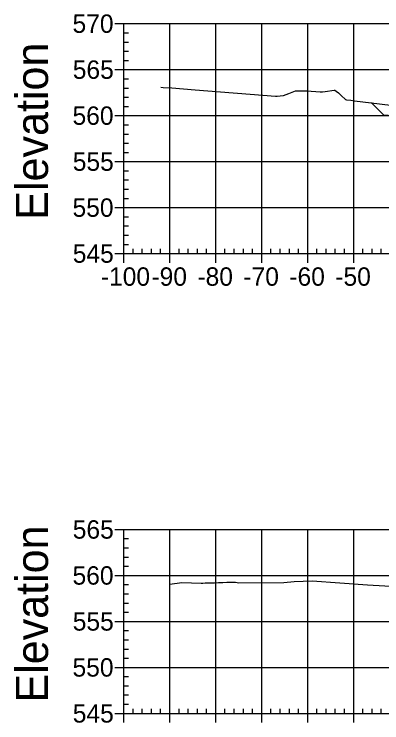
# Model space of a CAD drawing. Extents: x 708103 to 717568, y 374476 to 378707.
# Drawn here: x 711128.1 to 711208.1, y 376922.6 to 377076.7 of the extents above; entities that cross this region are included whole.
import ezdxf

# ---------------------------------------------------------------- set-up
doc = ezdxf.new("R2010")
doc.units = 0
for name, color, linetype in [('14', 7, 'Continuous'), ('22', 7, 'Continuous'), ('57', 7, 'Continuous'), ('60', 7, 'Continuous'), ('Existing', 7, 'Continuous')]:
    doc.layers.add(name, color=color, linetype=linetype)

msp = doc.modelspace()

# ---------------------------------------------------------------- linework, layer by layer
at = {"layer": '14'}
msp.add_lwpolyline([(711205.87, 377057.41), (711205.87, 377057.46), (711205.87, 377057.41), (711205.82, 377057.41), (711205.87, 377057.41), (711205.87, 377057.36), (711205.87, 377057.41), (711205.92, 377057.41)], dxfattribs=at)
at = {"layer": '22'}
msp.add_lwpolyline([(711205.87, 377057.41), (711208.48, 377054.79), (711209.48, 377054.75), (711214.48, 377054.55), (711219.48, 377054.15), (711219.9, 377054.15), (711219.98, 377053.15), (711221.98, 377053.23), (711233.98, 377053.71), (711245.98, 377054.07), (711251.98, 377054.19), (711257.98, 377054.07), (711269.98, 377053.71), (711281.98, 377053.23), (711283.98, 377053.15), (711284.07, 377054.15), (711284.48, 377054.15), (711289.48, 377054.55), (711294.48, 377054.75), (711295.48, 377054.79), (711299.81, 377050.47)], dxfattribs=at)
at = {"layer": '57'}
for p, q in [((711149.98, 377074.63), (711151.98, 377074.63)), ((711151.98, 377074.63), (711351.98, 377074.63)), ((711151.98, 377024.63), (711151.98, 377074.63)), ((711151.98, 377024.63), (711151.98, 377074.63)), ((711161.98, 377024.63), (711161.98, 377074.63)), ((711171.98, 377024.63), (711171.98, 377074.63)), ((711181.98, 377024.63), (711181.98, 377074.63)), ((711191.98, 377024.63), (711191.98, 377074.63)), ((711201.98, 377024.63), (711201.98, 377074.63)), ((711151.98, 377072.63), (711152.98, 377072.63)), ((711151.98, 377070.63), (711152.98, 377070.63)), ((711151.98, 377068.63), (711152.98, 377068.63)), ((711151.98, 377066.63), (711152.98, 377066.63)), ((711149.98, 377064.63), (711151.98, 377064.63)), ((711151.98, 377064.63), (711351.98, 377064.63)), ((711151.98, 377062.63), (711152.98, 377062.63)), ((711151.98, 377060.63), (711152.98, 377060.63)), ((711151.98, 377058.63), (711152.98, 377058.63)), ((711151.98, 377056.63), (711152.98, 377056.63)), ((711149.98, 377054.63), (711151.98, 377054.63)), ((711151.98, 377054.63), (711351.98, 377054.63)), ((711151.98, 377052.63), (711152.98, 377052.63)), ((711151.98, 377050.63), (711152.98, 377050.63)), ((711151.98, 377048.63), (711152.98, 377048.63)), ((711151.98, 377046.63), (711152.98, 377046.63)), ((711149.98, 377044.63), (711151.98, 377044.63)), ((711151.98, 377044.63), (711351.98, 377044.63)), ((711151.98, 377042.63), (711152.98, 377042.63)), ((711151.98, 377040.63), (711152.98, 377040.63)), ((711151.98, 377038.63), (711152.98, 377038.63)), ((711151.98, 377036.63), (711152.98, 377036.63)), ((711149.98, 377034.63), (711151.98, 377034.63)), ((711151.98, 377034.63), (711351.98, 377034.63)), ((711151.98, 377032.63), (711152.98, 377032.63)), ((711151.98, 377030.63), (711152.98, 377030.63)), ((711151.98, 377028.63), (711152.98, 377028.63)), ((711151.98, 377026.63), (711152.98, 377026.63)), ((711149.98, 377024.63), (711151.98, 377024.63)), ((711151.98, 377024.63), (711351.98, 377024.63)), ((711151.98, 377024.63), (711351.98, 377024.63)), ((711151.98, 377022.63), (711151.98, 377024.63)), ((711153.98, 377024.63), (711153.98, 377025.63)), ((711155.98, 377024.63), (711155.98, 377025.63)), ((711157.98, 377024.63), (711157.98, 377025.63)), ((711159.98, 377024.63), (711159.98, 377025.63)), ((711161.98, 377022.63), (711161.98, 377024.63)), ((711163.98, 377024.63), (711163.98, 377025.63)), ((711165.98, 377024.63), (711165.98, 377025.63)), ((711167.98, 377024.63), (711167.98, 377025.63)), ((711169.98, 377024.63), (711169.98, 377025.63)), ((711171.98, 377022.63), (711171.98, 377024.63)), ((711173.98, 377024.63), (711173.98, 377025.63)), ((711175.98, 377024.63), (711175.98, 377025.63)), ((711177.98, 377024.63), (711177.98, 377025.63)), ((711179.98, 377024.63), (711179.98, 377025.63)), ((711181.98, 377022.63), (711181.98, 377024.63)), ((711183.98, 377024.63), (711183.98, 377025.63)), ((711185.98, 377024.63), (711185.98, 377025.63)), ((711187.98, 377024.63), (711187.98, 377025.63)), ((711189.98, 377024.63), (711189.98, 377025.63)), ((711191.98, 377022.63), (711191.98, 377024.63)), ((711193.98, 377024.63), (711193.98, 377025.63)), ((711195.98, 377024.63), (711195.98, 377025.63)), ((711197.98, 377024.63), (711197.98, 377025.63)), ((711199.98, 377024.63), (711199.98, 377025.63)), ((711201.98, 377022.63), (711201.98, 377024.63)), ((711203.98, 377024.63), (711203.98, 377025.63)), ((711205.98, 377024.63), (711205.98, 377025.63)), ((711207.98, 377024.63), (711207.98, 377025.63)), ((711149.98, 376964.63), (711151.98, 376964.63)), ((711151.98, 376964.63), (711351.98, 376964.63)), ((711151.98, 376924.63), (711151.98, 376964.63)), ((711151.98, 376924.63), (711151.98, 376964.63)), ((711161.98, 376924.63), (711161.98, 376964.63)), ((711171.98, 376924.63), (711171.98, 376964.63)), ((711181.98, 376924.63), (711181.98, 376964.63)), ((711191.98, 376924.63), (711191.98, 376964.63)), ((711201.98, 376924.63), (711201.98, 376964.63)), ((711151.98, 376962.63), (711152.98, 376962.63)), ((711151.98, 376960.63), (711152.98, 376960.63)), ((711151.98, 376958.63), (711152.98, 376958.63)), ((711151.98, 376956.63), (711152.98, 376956.63)), ((711149.98, 376954.63), (711151.98, 376954.63)), ((711151.98, 376954.63), (711351.98, 376954.63)), ((711151.98, 376952.63), (711152.98, 376952.63)), ((711151.98, 376950.63), (711152.98, 376950.63)), ((711151.98, 376948.63), (711152.98, 376948.63)), ((711151.98, 376946.63), (711152.98, 376946.63)), ((711149.98, 376944.63), (711151.98, 376944.63)), ((711151.98, 376944.63), (711351.98, 376944.63)), ((711151.98, 376942.63), (711152.98, 376942.63)), ((711151.98, 376940.63), (711152.98, 376940.63)), ((711151.98, 376938.63), (711152.98, 376938.63)), ((711151.98, 376936.63), (711152.98, 376936.63)), ((711149.98, 376934.63), (711151.98, 376934.63)), ((711151.98, 376934.63), (711351.98, 376934.63)), ((711151.98, 376932.63), (711152.98, 376932.63)), ((711151.98, 376930.63), (711152.98, 376930.63)), ((711151.98, 376928.63), (711152.98, 376928.63)), ((711151.98, 376926.63), (711152.98, 376926.63)), ((711153.98, 376924.63), (711153.98, 376925.63)), ((711155.98, 376924.63), (711155.98, 376925.63)), ((711157.98, 376924.63), (711157.98, 376925.63)), ((711159.98, 376924.63), (711159.98, 376925.63)), ((711163.98, 376924.63), (711163.98, 376925.63)), ((711165.98, 376924.63), (711165.98, 376925.63)), ((711167.98, 376924.63), (711167.98, 376925.63)), ((711169.98, 376924.63), (711169.98, 376925.63)), ((711173.98, 376924.63), (711173.98, 376925.63)), ((711175.98, 376924.63), (711175.98, 376925.63)), ((711177.98, 376924.63), (711177.98, 376925.63)), ((711179.98, 376924.63), (711179.98, 376925.63)), ((711183.98, 376924.63), (711183.98, 376925.63)), ((711185.98, 376924.63), (711185.98, 376925.63)), ((711187.98, 376924.63), (711187.98, 376925.63)), ((711189.98, 376924.63), (711189.98, 376925.63)), ((711193.98, 376924.63), (711193.98, 376925.63)), ((711195.98, 376924.63), (711195.98, 376925.63)), ((711197.98, 376924.63), (711197.98, 376925.63)), ((711199.98, 376924.63), (711199.98, 376925.63)), ((711203.98, 376924.63), (711203.98, 376925.63)), ((711205.98, 376924.63), (711205.98, 376925.63)), ((711207.98, 376924.63), (711207.98, 376925.63)), ((711149.98, 376924.63), (711151.98, 376924.63)), ((711151.98, 376924.63), (711351.98, 376924.63)), ((711151.98, 376924.63), (711351.98, 376924.63)), ((711151.98, 376922.63), (711151.98, 376924.63)), ((711161.98, 376922.63), (711161.98, 376924.63)), ((711171.98, 376922.63), (711171.98, 376924.63)), ((711181.98, 376922.63), (711181.98, 376924.63)), ((711191.98, 376922.63), (711191.98, 376924.63)), ((711201.98, 376922.63), (711201.98, 376924.63))]:
    msp.add_line(p, q, dxfattribs=at)
at = {"layer": 'Existing'}
for points in [[(711160.04, 377060.8), (711160.55, 377060.76), (711162.42, 377060.65), (711167.47, 377060.26), (711184.94, 377058.84), (711185.36, 377058.89), (711185.99, 377058.95), (711186.69, 377058.98), (711187.86, 377059.44), (711189.33, 377060), (711189.44, 377060.01), (711189.94, 377060.03), (711190.83, 377059.99), (711191.81, 377059.99), (711194.71, 377059.78), (711194.81, 377059.78), (711194.87, 377059.78), (711194.95, 377059.78), (711195.07, 377059.8), (711195.22, 377059.82), (711195.79, 377059.9), (711197.71, 377060.18), (711197.74, 377060.18), (711197.85, 377060.2), (711198.19, 377059.96), (711198.67, 377059.55), (711199.25, 377059.03), (711200.23, 377058.13), (711200.44, 377058.1), (711201.39, 377057.98), (711202.16, 377057.87), (711213.6, 377056.45)], [(711162, 376952.7), (711164.61, 376953.07), (711168.77, 376952.97), (711169.16, 376952.98), (711169.64, 376952.99), (711170.23, 376953), (711170.92, 376953.02), (711171.71, 376953.05), (711172.6, 376953.08), (711173.48, 376953.11), (711174.35, 376953.14), (711175.12, 376953.16), (711175.74, 376953.18), (711176.13, 376953.19), (711176.25, 376953.18), (711176.99, 376952.99), (711186.78, 376953.09), (711189.05, 376953.31), (711192.93, 376953.43), (711204.99, 376952.6), (711213.75, 376952.09)]]:
    msp.add_lwpolyline(points, dxfattribs=at)

# ---------------------------------------------------------------- texts
at = {"layer": '57'}
for s, p in [('570', (711140.81, 377072.63)), ('565', (711140.86, 377062.63)), ('560', (711140.81, 377052.63)), ('555', (711140.86, 377042.63)), ('550', (711140.81, 377032.63)), ('545', (711140.86, 377022.63)), ('-100', (711146.97, 377017.63)), ('-90', (711157.98, 377017.63)), ('-80', (711167.98, 377017.63)), ('-70', (711177.98, 377017.63)), ('-60', (711187.98, 377017.63)), ('-50', (711197.98, 377017.63)), ('565', (711140.86, 376962.63)), ('560', (711140.81, 376952.63)), ('555', (711140.86, 376942.63)), ('550', (711140.81, 376932.63)), ('545', (711140.86, 376922.63))]:
    msp.add_text(s, height=4, dxfattribs=at).set_placement(p)
at = {"layer": '60'}
for p in [(711135.48, 377031.99), (711135.48, 376926.99)]:
    msp.add_text('Elevation', height=7, rotation=90, dxfattribs=at).set_placement(p)

doc.saveas('drawing.dxf')
